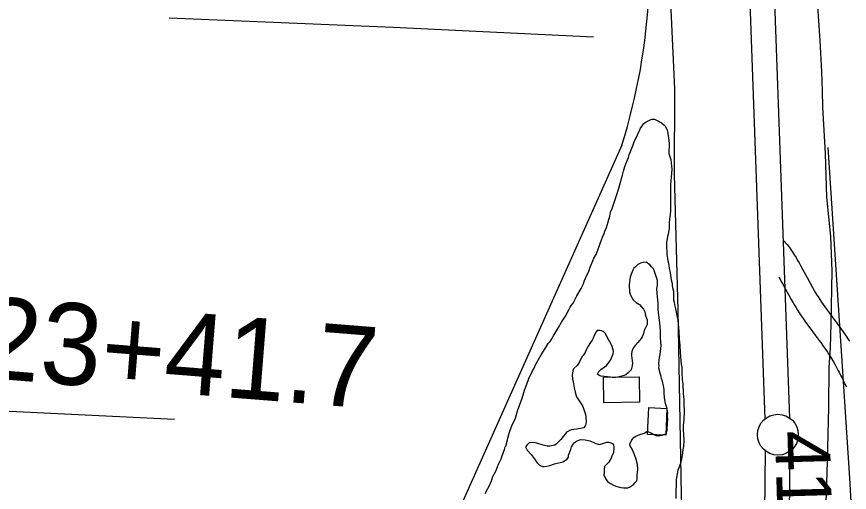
# Model space of a CAD drawing. Extents: x 3313447 to 3351316, y 703786 to 729172.
# Drawn here: x 3321263 to 3322283, y 725363 to 725946 of the extents above; entities that cross this region are included whole.
import ezdxf

# ---------------------------------------------------------------- set-up
doc = ezdxf.new("R2010")
doc.units = 0
for name, color, linetype in [('V-BLDG-OTLN', 7, 'Continuous'), ('V-LEVE-TOET', 7, 'Continuous'), ('V-RIVR-RANG', 7, 'Continuous'), ('V-ROAD-CNTR', 7, 'Continuous'), ('V-SITE-VEGE', 7, 'Continuous'), ('V-SURV-IDEN', 7, 'Continuous'), ('V-SURV-LINE', 7, 'Continuous'), ('V-TOPO-MINR', 7, 'Continuous'), ('V-TOPO-SHOR', 7, 'Continuous')]:
    doc.layers.add(name, color=color, linetype=linetype)

msp = doc.modelspace()

# ---------------------------------------------------------------- linework, layer by layer
at = {"layer": 'V-BLDG-OTLN'}
for points in [[(3321981.8, 725504.3), (3322025.6, 725504.9), (3322026, 725473.6), (3321982.2, 725473)], [(3322037.1, 725467.1), (3322059.5, 725466.2), (3322058.2, 725433.3), (3322035.8, 725434.2)]]:
    msp.add_lwpolyline(points, close=True, dxfattribs=at)
at = {"layer": 'V-LEVE-TOET'}
for points in [[(3322007.5, 727357.5), (3322009.3, 727296.2), (3322018.5, 727088), (3322030.7, 726859), (3322038.5, 726604), (3322047.9, 726376.4), (3322055.4, 726116.7), (3322063.9, 725963.4), (3322068.6, 725857.7), (3322068.2, 725752.6), (3322072.9, 725586), (3322077, 725360.1), (3322080, 725267.6), (3322081.9, 725179), (3322083.6, 724949.8), (3322081.5, 724764.3), (3322081.3, 724723.3), (3322079.5, 724665.3), (3322077.2, 724606), (3322074.3, 724542.6), (3322073.7, 724496.4)], [(3322253.3, 725313.1), (3322256.1, 725400.6), (3322257.6, 725467.5), (3322258.1, 725516.3), (3322259.5, 725540.3), (3322260.7, 725570), (3322261.8, 725634.6), (3322260.1, 725676.9), (3322255.1, 725724.8), (3322253.6, 725778.6), (3322250.4, 725835.1), (3322250.1, 725855.5), (3322248.9, 725878.5), (3322247.2, 725917), (3322242.9, 725976.9)]]:
    msp.add_lwpolyline(points, dxfattribs=at)
at = {"layer": 'V-ROAD-CNTR'}
for points in [[(3322004.3, 725788.6), (3321674.7, 725050.9)], [(3322202.3, 725671.6), (3322202.9, 725670.9), (3322204.2, 725669.5), (3322205.4, 725668.2), (3322206.5, 725667), (3322208.1, 725665), (3322209.4, 725663.4), (3322210.3, 725662.1), (3322211.6, 725660.2), (3322212.9, 725658.3), (3322215.3, 725654.5), (3322217.5, 725650.9), (3322219.4, 725647.5), (3322221.2, 725644.3), (3322222.9, 725641.4), (3322225.9, 725635.9), (3322231, 725626.4), (3322234.8, 725619.5), (3322237.7, 725614.3), (3322239.8, 725610.6), (3322241.5, 725607.8), (3322242.7, 725605.8), (3322244.6, 725602.7), (3322246.5, 725599.7), (3322248.6, 725596.5), (3322250.7, 725593.4), (3322252.7, 725590.6), (3322254.6, 725587.9), (3322258.3, 725582.9), (3322265, 725573.9), (3322270.1, 725567.1), (3322272, 725564.5), (3322275.3, 725559.8), (3322277.8, 725556.3), (3322279.7, 725553.6), (3322281, 725551.5), (3322283.1, 725548.4)], [(3322201, 725619.1), (3322196.7, 725626.8)], [(3322200, 725620.8), (3322204.7, 725612.1), (3322208.5, 725605), (3322211.6, 725599.6), (3322213.9, 725595.5), (3322215.7, 725592.5), (3322217.1, 725590.2), (3322219.2, 725586.7), (3322221.4, 725583.3), (3322223.8, 725579.7), (3322226.1, 725576.3), (3322228.3, 725573.2), (3322230.4, 725570.3), (3322234.2, 725565), (3322241, 725556), (3322245.9, 725549.3), (3322247.7, 725546.9), (3322250.9, 725542.5), (3322253.1, 725539.3), (3322254.8, 725536.9), (3322256, 725535.1), (3322257.7, 725532.3), (3322259.5, 725529.5), (3322260.8, 725527.3), (3322263.3, 725523.1), (3322265.4, 725519.4), (3322267.2, 725516.1), (3322268.8, 725513.2), (3322270.2, 725510.7), (3322272.5, 725506.2), (3322274.2, 725502.8), (3322275.4, 725500.3), (3322277.3, 725496.4), (3322279.2, 725492.5)]]:
    msp.add_lwpolyline(points, dxfattribs=at)
msp.add_arc((3321272.8, 726015.5), 765.9, 342.7737, 357.0568, dxfattribs=at)
at = {"layer": 'V-SITE-VEGE'}
for points in [[(3321837.1, 725361.9), (3321838.7, 725365.2), (3321841.7, 725371), (3321844.6, 725377.3), (3321846.4, 725382.8), (3321849.8, 725389.4), (3321852.1, 725394.4), (3321853.4, 725397.7), (3321856.5, 725404.5), (3321857.3, 725407), (3321859.9, 725413.6), (3321860.4, 725415.8), (3321861.4, 725419.1), (3321862, 725420.1), (3321864.1, 725427.7), (3321864.8, 725429.7), (3321866.2, 725435.8), (3321867.2, 725438.1), (3321870.1, 725445.9), (3321872.4, 725450.7), (3321873.9, 725454.2), (3321876.6, 725463.3), (3321882.3, 725478.9), (3321884.4, 725485.5), (3321885.1, 725488.3), (3321887.7, 725495.9), (3321890.3, 725502.9), (3321894.7, 725512.3), (3321896.8, 725515.5), (3321899.1, 725520.3), (3321905.3, 725531.9), (3321910.4, 725539.5), (3321914, 725545.5), (3321916.4, 725548.3), (3321918.4, 725551.3), (3321921, 725555.8), (3321926.6, 725565.1), (3321930.5, 725571.9), (3321935.4, 725579.2), (3321939.8, 725587.8), (3321940.8, 725590.1), (3321942.3, 725592.3), (3321944.9, 725595.6), (3321945.9, 725597.4), (3321949.3, 725604.2), (3321954.4, 725613.2), (3321956.8, 725618), (3321958.6, 725622.8), (3321961.4, 725629.4), (3321963.2, 725633.2), (3321965.3, 725639), (3321968.9, 725647), (3321970, 725650.3), (3321972.6, 725654.9), (3321975.4, 725661.4), (3321977.5, 725668), (3321980.4, 725676), (3321982.4, 725680.6), (3321983.5, 725683.4), (3321985.5, 725687.6), (3321989.7, 725701.8), (3321990.5, 725706.6), (3321992.3, 725711.1), (3321993.4, 725714.7), (3321999.4, 725731.8), (3322001.5, 725738.9), (3322005.1, 725752), (3322006.2, 725756.8), (3322007, 725759.6), (3322008, 725762.6), (3322009.3, 725765.7), (3322012.2, 725773.5), (3322013.2, 725776.8), (3322016.3, 725784.9), (3322017.6, 725787.9), (3322019.4, 725792.9), (3322023.3, 725801.2), (3322026.4, 725807.3), (3322027.2, 725809.3), (3322028.5, 725811.6), (3322029.8, 725813.6), (3322031.3, 725815.1), (3322034.1, 725817.1), (3322037.9, 725819.3), (3322041.2, 725820.3), (3322044.3, 725820.3), (3322047.6, 725819), (3322052.6, 725815.9), (3322055.6, 725813.6), (3322057.4, 725811.8), (3322059.6, 725807.5)], [(3322059.6, 725807.5), (3322060.6, 725802.9), (3322061.3, 725797.6), (3322062, 725790.8), (3322061.9, 725778.3), (3322064.3, 725771.2), (3322065, 725763.1), (3322065.5, 725759.3), (3322064.6, 725748.9), (3322064.1, 725744.9), (3322063.8, 725740.6), (3322063.9, 725729.7), (3322063.7, 725707.4), (3322062.6, 725698.1), (3322062.3, 725693), (3322062.3, 725690.2), (3322062, 725686.7), (3322061.2, 725682.1), (3322060.9, 725679.8), (3322060.1, 725676.8), (3322059.6, 725674), (3322059.1, 725670), (3322059, 725662.9), (3322059.5, 725658.6), (3322059.4, 725655.3), (3322060.6, 725646.9), (3322061.3, 725643.9), (3322061.8, 725641.3), (3322062.3, 725638.1), (3322063.5, 725632.2), (3322064.2, 725626.6), (3322064.7, 725623.6), (3322065.7, 725619), (3322065.9, 725616.2), (3322066.4, 725614.2), (3322067.6, 725609.9), (3322067.3, 725606.6), (3322067.5, 725599.3), (3322068.2, 725596.2), (3322068.7, 725593.2), (3322069.9, 725588.3), (3322071.1, 725582), (3322072.1, 725577.9), (3322072.6, 725574.1), (3322074, 725560.5)], [(3322036.1, 725437.7), (3322040.6, 725435.9), (3322044.4, 725433.9), (3322046.4, 725433.1), (3322049, 725432.6), (3322053.5, 725433.5), (3322056.8, 725434.8), (3322058.9, 725436), (3322059.7, 725439), (3322059.9, 725441.8), (3322060.2, 725445.9), (3322060.3, 725448.7), (3322060.5, 725451.4), (3322060.3, 725457.3), (3322060.4, 725460.6), (3322059.2, 725467.1), (3322057.7, 725472), (3322056.5, 725479.3), (3322056, 725485.2), (3322056.1, 725489.2), (3322055.4, 725493.8), (3322053.9, 725499.4), (3322052.9, 725502.7), (3322052.4, 725505.2), (3322051.4, 725507.7), (3322049.7, 725515.4), (3322049.8, 725518.6), (3322049.5, 725521.2), (3322049.8, 725525.2), (3322050.4, 725528.5), (3322051.2, 725532.1), (3322052.3, 725543.2), (3322051.6, 725552.6), (3322051.7, 725556.1), (3322051.4, 725561.4), (3322050.8, 725570.8), (3322048.9, 725583.5), (3322048.7, 725587.3), (3322048.7, 725591.1), (3322048.5, 725594.9), (3322047.3, 725606.8), (3322047.1, 725612.9), (3322047.7, 725616.7), (3322048, 725620), (3322047.7, 725623), (3322044.3, 725633.7), (3322042.8, 725637.2), (3322041, 725639.3), (3322038.3, 725642.1), (3322034, 725645.4), (3322030, 725644.9), (3322027.2, 725644.2), (3322023.9, 725642.5), (3322020.8, 725639.7), (3322019, 725638), (3322017.5, 725635.4), (3322015.4, 725629.4), (3322014.6, 725626.9), (3322013.5, 725621.3), (3322013.2, 725617.5), (3322013.7, 725608.6), (3322014.9, 725604.8), (3322018.1, 725599.2), (3322021.6, 725596.1), (3322025.7, 725593.3), (3322030.7, 725587.7), (3322032.4, 725584.6), (3322033.1, 725580.1), (3322035.1, 725574.5), (3322035.3, 725571.7), (3322035.1, 725568.9), (3322031.7, 725561.4), (3322030.9, 725558.1), (3322029.1, 725553.8), (3322027.8, 725552), (3322023.7, 725547), (3322020.4, 725543.2), (3322019.1, 725541.2), (3322017, 725537.4), (3322016.5, 725535.4), (3322016.2, 725533.4), (3322016.2, 725531.1), (3322016.9, 725524.5), (3322017.4, 725521.2), (3322016.6, 725516.7), (3322015.8, 725513.6), (3322012, 725509.6), (3322009.2, 725507.4), (3322006.9, 725506.4), (3322001, 725504.9), (3321997, 725504.2), (3321994.4, 725504), (3321992.4, 725504.2), (3321990.4, 725504.3), (3321979, 725505.6), (3321976.5, 725506.4), (3321974.5, 725508), (3321976, 725511.2), (3321978.3, 725513.7), (3321982.4, 725516.5), (3321985.5, 725518.7)], [(3321985.5, 725518.7), (3321987.2, 725520.8), (3321990.3, 725525.3), (3321993.4, 725533.1), (3321994, 725536.1), (3321992.3, 725542.2), (3321990.5, 725546.3), (3321989.5, 725548.1), (3321988.3, 725549.9), (3321985.3, 725555), (3321984.1, 725557.8), (3321982.3, 725559.8), (3321979.5, 725561.1), (3321976.7, 725561.6), (3321974.2, 725561.4), (3321972.4, 725559.6), (3321970.1, 725554.3), (3321969.3, 725552.3), (3321967.8, 725549.8), (3321965.7, 725546.8), (3321963.1, 725542.5), (3321960.3, 725537), (3321959.3, 725534.7), (3321957, 725530.9), (3321955.4, 725529.2), (3321952.3, 725523.1), (3321950, 725519.3), (3321945.2, 725514.6), (3321944.1, 725512.3), (3321943.6, 725507), (3321943.8, 725502.2), (3321944.5, 725498.9), (3321945.7, 725491.3), (3321946.9, 725486.2), (3321948.9, 725480.3), (3321950.4, 725477.8), (3321954.6, 725471.7), (3321956.6, 725468.4)], [(3322074, 725560.5), (3322074.4, 725551.1), (3322075.3, 725543.7), (3322075.8, 725534.3), (3322076.9, 725520.2), (3322077.6, 725516.4), (3322077.8, 725510), (3322078.2, 725501.2), (3322078.7, 725496.1), (3322079.3, 725484.4), (3322079.8, 725480.4), (3322080, 725477.3), (3322080.2, 725470), (3322080.7, 725464.2), (3322080.6, 725460.4), (3322080.1, 725455.1), (3322080, 725452.3), (3322079.2, 725445.4), (3322079.2, 725439.9), (3322079.9, 725434), (3322080.1, 725427.4), (3322080, 725424.9), (3322079.8, 725421.4), (3322079.7, 725419.3), (3322078.9, 725415.8), (3322078.1, 725408.5), (3322076.8, 725401.9), (3322076, 725398.6), (3322074.2, 725393.3), (3322072.9, 725390.3), (3322071, 725381.7), (3322070.7, 725379.2), (3322070.7, 725370.1), (3322070.4, 725367.3), (3322070.5, 725355.6)], [(3321956.6, 725468.4), (3321959.8, 725458.5), (3321960.3, 725455.9), (3321960, 725453.7), (3321960.5, 725451.1), (3321960.5, 725449.1), (3321959.7, 725445.8), (3321957.6, 725442.5), (3321955.6, 725441.8), (3321949.3, 725440.8), (3321945.5, 725440.4), (3321942.7, 725439.9), (3321940.4, 725439.1), (3321936.6, 725436.9), (3321935.3, 725435.1), (3321932.5, 725431.9), (3321929.4, 725427.9), (3321924, 725422.3), (3321922, 725421.3), (3321915.9, 725420.1), (3321912.9, 725419.9), (3321907.8, 725421), (3321900, 725423.6), (3321898, 725424.1), (3321895.2, 725424.4), (3321890.9, 725423.9), (3321888.3, 725421.7), (3321886.3, 725418.9), (3321888.5, 725414.8), (3321893.3, 725409.7), (3321898.3, 725403.1), (3321899.3, 725401), (3321900.5, 725399.3), (3321903.5, 725396.7), (3321907.1, 725395.1), (3321909.1, 725394.9), (3321912.4, 725395.4), (3321915.9, 725396.3), (3321921.8, 725398.3), (3321931.9, 725400.7), (3321937.3, 725404), (3321938.8, 725406.5), (3321939.1, 725408.8), (3321940.6, 725412.8), (3321941.7, 725415.8), (3321942.5, 725418.9), (3321943.8, 725421.1), (3321946.3, 725424.2), (3321948.6, 725426.2), (3321951.7, 725427.4), (3321954, 725427.9), (3321959.3, 725427.8), (3321965.1, 725426.5), (3321966.9, 725425.5), (3321969.9, 725424.4), (3321972.4, 725423.1), (3321976.7, 725422.1), (3321982, 725423.6), (3321985.8, 725424.8), (3321988.1, 725424.8), (3321992.9, 725423.2), (3321993.9, 725421.4), (3321994.4, 725418.1), (3321994.1, 725411.8), (3321992.5, 725408.8), (3321991.2, 725405.2), (3321988.4, 725400.2), (3321983.5, 725395.2), (3321982.7, 725392.7), (3321982.5, 725389.6), (3321982.4, 725387.6), (3321982.2, 725384.6), (3321984.2, 725380.2), (3321986.6, 725376.7), (3321990.2, 725374.1), (3321993.9, 725372), (3321997, 725371), (3322003, 725369.2), (3322006.1, 725368.9), (3322011.4, 725368.8), (3322013.4, 725369.6), (3322018.3, 725372.8), (3322020.3, 725375.1), (3322022.6, 725377.3), (3322023.1, 725379.4), (3322022.9, 725384.2), (3322023.5, 725388.2), (3322023.8, 725391.5), (3322023.3, 725397.6), (3322021.4, 725405), (3322017.1, 725415.6), (3322014.4, 725420.2), (3322013.9, 725422.2), (3322016.3, 725427.8), (3322019.3, 725430.8), (3322021.4, 725432.3), (3322024.2, 725433.5), (3322027.5, 725434.5), (3322031.8, 725436), (3322034.1, 725437.3), (3322036.1, 725437.7)]]:
    msp.add_lwpolyline(points, dxfattribs=at)
at = {"layer": 'V-SURV-LINE'}
for points in [[(3322179.6, 725453.3), (3322111, 727357.6)], [(3322141.1, 727357.6), (3322209.6, 725454.4)], [(3322163.1, 723846.1), (3322180.1, 725414.1)], [(3322210.1, 725413.8), (3322193.1, 723845.8)]]:
    msp.add_lwpolyline(points, dxfattribs=at)
msp.add_circle((3322195.3, 725433.9), 25, dxfattribs=at)
at = {"layer": 'V-TOPO-MINR'}
msp.add_lwpolyline([(3322256.6, 725785.7), (3322283, 725380.6), (3322284.6, 725351.5), (3322285.7, 725322.4), (3322286.1, 725293.2), (3322286.1, 725264.1), (3322281.2, 724854.7)], dxfattribs=at)
at = {"layer": 'V-TOPO-SHOR'}
for points in [[(3321450, 725944.5), (3321724.4, 725933.2), (3321969.5, 725921.3)], [(3321456.4, 725452.7), (3321237.3, 725463), (3321035.3, 725472.3), (3320892, 725478.9), (3320738.3, 725487.4), (3320637.7, 725492.9), (3320444.9, 725500.1), (3320315, 725505.6), (3320160, 725513.3), (3320130.3, 725514), (3320089.8, 725516.7)]]:
    msp.add_lwpolyline(points, dxfattribs=at)

# ---------------------------------------------------------------- texts
at = {"layer": 'V-RIVR-RANG'}
msp.add_text('41.7', height=67, rotation=271.6383, dxfattribs=at).set_placement((3322191.7, 725438.3))
at = {"layer": 'V-SURV-IDEN'}
msp.add_text('3623+41.7', height=100, rotation=355.4375, dxfattribs=at).set_placement((3321067.2, 725516))

doc.saveas('drawing.dxf')
